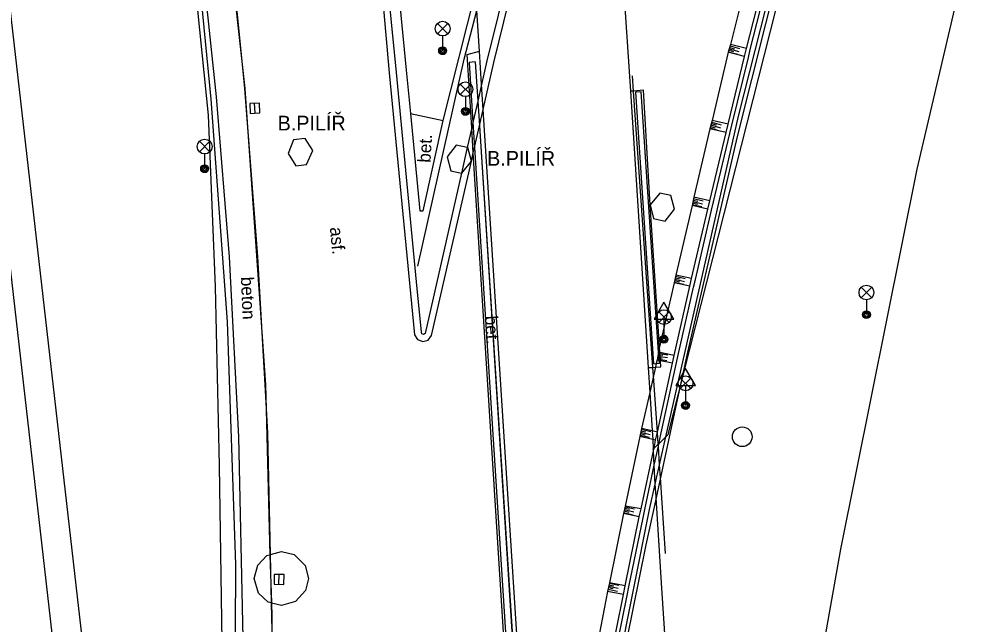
# Model space of a CAD drawing. Extents: x -599951 to -598963, y -1164095 to -1162939.
# Drawn here: x -599184.89 to -599136.93, y -1163646.42 to -1163615.69 of the extents above; entities that cross this region are included whole.
import ezdxf

# ---------------------------------------------------------------- set-up
doc = ezdxf.new("R2010")
doc.units = 0
for name, color, linetype in [('Level 10', 7, 'Continuous'), ('Level 11', 7, 'Continuous'), ('Level 13', 7, 'Continuous'), ('Level 15', 7, 'Continuous'), ('Level 27', 7, 'Continuous'), ('Level 33', 7, 'Continuous'), ('Level 34', 7, 'Continuous'), ('Level 40', 7, 'Continuous'), ('Level 41', 7, 'Continuous'), ('Level 9', 7, 'Continuous')]:
    doc.layers.add(name, color=color, linetype=linetype)

msp = doc.modelspace()

# ---------------------------------------------------------------- linework, layer by layer
at = {"layer": 'Level 10'}
for points in [[(-599097.7, -1163496.33), (-599101.18, -1163504.5), (-599105.65, -1163515.42), (-599108.56, -1163522.79), (-599112.67, -1163533.66), (-599115.92, -1163542.44), (-599118.17, -1163548.8), (-599119.97, -1163554.03), (-599122.34, -1163561.22), (-599124.91, -1163569.39), (-599126.83, -1163575.79), (-599128.48, -1163581.37), (-599129.72, -1163585.79), (-599133.24, -1163599), (-599135.77, -1163608.36), (-599139.28, -1163623.33), (-599143.16, -1163642.62), (-599149.778, -1163679.861), (-599149.81, -1163680.07), (-599149.87, -1163680.38)], [(-599155.44, -1163597.08), (-599154.47, -1163609.84), (-599153.82, -1163619.37)], [(-599167.54, -1163603.92), (-599167.46, -1163604.57), (-599166.95, -1163609.22), (-599166.55, -1163613.25), (-599166.08, -1163618.44)], [(-599173.42, -1163619.23), (-599173.45, -1163618.87), (-599174.28, -1163610.54), (-599174.99, -1163604.7)], [(-599160.77, -1163617.91), (-599158.5, -1163608.66)], [(-599147.89, -1163613.53), (-599148.75, -1163616.99)], [(-599161.5, -1163617.33), (-599161.64, -1163615.27)], [(-599161.39, -1163619.02), (-599161.5, -1163617.33)], [(-599148.86, -1163617.39), (-599149.67, -1163620.85)], [(-599148.75, -1163616.99), (-599148.86, -1163617.39)], [(-599161.31, -1163620.29), (-599160.77, -1163617.91)], [(-599166.08, -1163618.44), (-599164.8, -1163631.74)], [(-599172.47, -1163632.8), (-599172.76, -1163627.77), (-599173.42, -1163619.23)], [(-599161.31, -1163620.29), (-599161.39, -1163619.02)], [(-599153.82, -1163619.37), (-599152.93, -1163633.4)], [(-599161.5, -1163621.13), (-599161.31, -1163620.29)], [(-599158.77, -1163659.9), (-599159.42, -1163649.83), (-599161.31, -1163620.29)], [(-599161.75, -1163622.22), (-599161.5, -1163621.13)], [(-599149.79, -1163621.27), (-599150.61, -1163624.74)], [(-599149.67, -1163620.85), (-599149.79, -1163621.27)], [(-599161.81, -1163622.49), (-599161.75, -1163622.22)], [(-599161.9, -1163622.92), (-599161.81, -1163622.49)], [(-599164.8, -1163631.74), (-599164.65, -1163631.97), (-599164.37, -1163632.08), (-599164.11, -1163632), (-599163.93, -1163631.77), (-599161.9, -1163622.92)], [(-599150.61, -1163624.74), (-599150.7, -1163625.16)], [(-599150.7, -1163625.16), (-599151.52, -1163628.7)], [(-599151.52, -1163628.7), (-599151.61, -1163629.09)], [(-599151.61, -1163629.09), (-599152.35, -1163632.35)], [(-599172.35, -1163634.86), (-599172.47, -1163632.8)], [(-599152.41, -1163632.61), (-599152.48, -1163633)], [(-599152.4, -1163632.57), (-599152.41, -1163632.61)], [(-599152.35, -1163632.35), (-599152.4, -1163632.57)], [(-599152.52, -1163633.19), (-599152.56, -1163633.38)], [(-599152.48, -1163633), (-599152.52, -1163633.19)], [(-599152.93, -1163633.4), (-599152.85, -1163634.66)], [(-599152.56, -1163633.38), (-599152.66, -1163633.82)], [(-599152.66, -1163633.82), (-599152.85, -1163634.66)], [(-599152.85, -1163634.66), (-599153.27, -1163636.49)], [(-599152.85, -1163634.66), (-599152.73, -1163636.61)], [(-599172.11, -1163642.89), (-599172.25, -1163636.72), (-599172.35, -1163634.86)], [(-599153.27, -1163636.49), (-599153.36, -1163636.9)], [(-599152.73, -1163636.61), (-599152.7, -1163637.05)], [(-599153.36, -1163636.9), (-599154.1, -1163640.44)], [(-599152.7, -1163637.05), (-599152.67, -1163637.52)], [(-599152.66, -1163637.62), (-599152.67, -1163637.52)], [(-599152.62, -1163638.35), (-599152.66, -1163637.62)], [(-599152.57, -1163639.31), (-599152.62, -1163638.35)], [(-599152.53, -1163639.94), (-599152.57, -1163639.31)], [(-599152.53, -1163640.01), (-599152.53, -1163639.94)], [(-599154.1, -1163640.44), (-599154.19, -1163640.81)], [(-599149.87, -1163680.38), (-599149.89, -1163680.05), (-599149.909, -1163679.799), (-599152.24, -1163644.59), (-599152.53, -1163640.01)], [(-599154.19, -1163640.81), (-599154.9, -1163644.32)], [(-599172.06, -1163645.35), (-599172.11, -1163642.89)], [(-599155, -1163644.76), (-599155.67, -1163648.28)], [(-599154.9, -1163644.32), (-599155, -1163644.76)], [(-599172.15, -1163656.79), (-599172.03, -1163646.75), (-599172.06, -1163645.35)]]:
    msp.add_lwpolyline(points, dxfattribs=at)
at = {"layer": 'Level 11'}
for points in [[(-599176.47, -1163692.74), (-599177.25, -1163685.88), (-599185.21, -1163616.31), (-599194.22, -1163537.61)], [(-599138.02, -1163583.14), (-599141.63, -1163595.5), (-599144.8, -1163607.31), (-599148.41, -1163621.67), (-599150.93, -1163632.62), (-599151.4, -1163634.79)], [(-599151.4, -1163634.79), (-599145.25, -1163610.56), (-599141.37, -1163595.33), (-599137.5, -1163583.29)], [(-599166.71, -1163603.84), (-599166.15, -1163608.69), (-599165.23, -1163618.3), (-599165, -1163620.49)], [(-599176.14, -1163685.58), (-599175.61, -1163676.43), (-599174.99, -1163664.15), (-599174.55, -1163652.9), (-599174.53, -1163649.56), (-599174.7, -1163638.37), (-599174.9, -1163629.3), (-599175.26, -1163620.59), (-599175.8, -1163615.25), (-599176.49, -1163610.52), (-599177.6, -1163604.96)], [(-599175.11, -1163677.86), (-599174.84, -1163674.53), (-599173.95, -1163656.98), (-599173.87, -1163643.39), (-599174.3, -1163631.07), (-599175.13, -1163619.77), (-599176.19, -1163608.83), (-599176.71, -1163604.87)], [(-599152.39, -1163637.26), (-599152.36, -1163637.12), (-599152.27, -1163636.71), (-599151.5, -1163633.22), (-599151.42, -1163632.83), (-599150.62, -1163629.31), (-599150.53, -1163628.92), (-599149.71, -1163625.4), (-599149.61, -1163624.98), (-599148.78, -1163621.51), (-599148.68, -1163621.09), (-599147.84, -1163617.65), (-599147.74, -1163617.24), (-599146.87, -1163613.79)], [(-599147.93, -1163617.19), (-599147.06, -1163613.74)], [(-599163.35, -1163620.85), (-599161.7, -1163614.34)], [(-599161.89, -1163621.23), (-599162.13, -1163617.51), (-599161.5, -1163617.33)], [(-599148.03, -1163617.6), (-599148.86, -1163617.39)], [(-599147.93, -1163617.19), (-599148.75, -1163616.99)], [(-599148.03, -1163617.6), (-599147.93, -1163617.19)], [(-599161.71, -1163617.88), (-599162.03, -1163617.91)], [(-599162.03, -1163617.91), (-599161.83, -1163620.96)], [(-599161.71, -1163617.88), (-599161.5, -1163621.13)], [(-599148.87, -1163621.04), (-599148.03, -1163617.6)], [(-599153.67, -1163619.36), (-599153.82, -1163619.37)], [(-599152.83, -1163625.13), (-599153.16, -1163619.31), (-599153.67, -1163619.36)], [(-599152.41, -1163632.61), (-599153.29, -1163619.39), (-599153.58, -1163619.42), (-599152.66, -1163633.2)], [(-599165, -1163620.49), (-599163.35, -1163620.85)], [(-599165, -1163620.49), (-599164.53, -1163625.44)], [(-599164.53, -1163625.44), (-599164.36, -1163625.44), (-599163.35, -1163620.85)], [(-599161.81, -1163622.49), (-599161.89, -1163621.23)], [(-599161.83, -1163620.96), (-599161.75, -1163622.22)], [(-599161.5, -1163621.13), (-599159.68, -1163649.46), (-599159.35, -1163654.39)], [(-599148.97, -1163621.47), (-599149.79, -1163621.27)], [(-599148.87, -1163621.04), (-599149.67, -1163620.85)], [(-599148.97, -1163621.47), (-599148.87, -1163621.04)], [(-599170.36, -1163621.76), (-599170.95, -1163621.83), (-599171.21, -1163622.52), (-599170.83, -1163623.16), (-599170.28, -1163623.08), (-599169.97, -1163622.38), (-599170.36, -1163621.76)], [(-599149.8, -1163624.93), (-599148.97, -1163621.47)], [(-599162.12, -1163622.22), (-599162.68, -1163622.11), (-599163.14, -1163622.69), (-599162.96, -1163623.41), (-599162.41, -1163623.52)], [(-599162.09, -1163622.22), (-599162.12, -1163622.22)], [(-599161.9, -1163622.92), (-599162.09, -1163622.22)], [(-599161.75, -1163622.22), (-599160, -1163649.48), (-599159.31, -1163659.91)], [(-599158.99, -1163659.94), (-599159.42, -1163660.02), (-599160.1, -1163649.5), (-599161.81, -1163622.49)], [(-599162.41, -1163623.52), (-599162.39, -1163623.52), (-599161.9, -1163622.92)], [(-599151.78, -1163624.66), (-599152.34, -1163624.54), (-599152.83, -1163625.13)], [(-599152.83, -1163625.13), (-599152.66, -1163625.82), (-599152.07, -1163625.96), (-599151.59, -1163625.36), (-599151.78, -1163624.66)], [(-599152.35, -1163632.35), (-599152.83, -1163625.13)], [(-599149.8, -1163624.93), (-599150.61, -1163624.74)], [(-599149.9, -1163625.35), (-599149.8, -1163624.93)], [(-599150.72, -1163628.88), (-599149.9, -1163625.35)], [(-599149.9, -1163625.35), (-599150.7, -1163625.16)], [(-599150.72, -1163628.88), (-599151.52, -1163628.7)], [(-599150.81, -1163629.27), (-599150.72, -1163628.88)], [(-599150.81, -1163629.27), (-599151.61, -1163629.09)], [(-599151.61, -1163632.79), (-599150.81, -1163629.27)], [(-599152.37, -1163633.03), (-599152.41, -1163632.61)], [(-599152.4, -1163632.61), (-599152.41, -1163632.61)], [(-599152.33, -1163632.63), (-599152.4, -1163632.61)], [(-599152.33, -1163632.63), (-599152.35, -1163632.35)], [(-599151.61, -1163632.79), (-599152.33, -1163632.63)], [(-599152.3, -1163633.05), (-599152.33, -1163632.63)], [(-599151.69, -1163633.18), (-599151.61, -1163632.79)], [(-599152.66, -1163633.2), (-599152.52, -1163633.19)], [(-599152.56, -1163633.38), (-599152.28, -1163633.36), (-599152.3, -1163633.05)], [(-599152.52, -1163633.19), (-599152.36, -1163633.17)], [(-599152.37, -1163633.03), (-599152.48, -1163633)], [(-599152.46, -1163636.67), (-599151.69, -1163633.18)], [(-599152.3, -1163633.05), (-599152.37, -1163633.03)], [(-599152.36, -1163633.17), (-599152.37, -1163633.03)], [(-599151.69, -1163633.18), (-599152.3, -1163633.05)], [(-599152.93, -1163633.4), (-599152.69, -1163633.39)], [(-599152.69, -1163633.39), (-599152.56, -1163633.38)], [(-599151.4, -1163634.79), (-599152.31, -1163638.97)], [(-599152.03, -1163636.91), (-599151.91, -1163636.8), (-599151.4, -1163634.79)], [(-599152.73, -1163636.61), (-599153.27, -1163636.49)], [(-599152.46, -1163636.67), (-599152.73, -1163636.61)], [(-599152.7, -1163637.05), (-599153.36, -1163636.9)], [(-599152.55, -1163637.08), (-599152.7, -1163637.05)], [(-599152.63, -1163637.49), (-599152.55, -1163637.08)], [(-599152.55, -1163637.08), (-599152.46, -1163636.67)], [(-599152.39, -1163637.26), (-599152.03, -1163636.91)], [(-599152.67, -1163637.52), (-599152.63, -1163637.49)], [(-599152.66, -1163637.62), (-599152.63, -1163637.49)], [(-599152.63, -1163637.49), (-599152.42, -1163637.29)], [(-599152.62, -1163638.35), (-599152.41, -1163637.38)], [(-599152.42, -1163637.29), (-599152.39, -1163637.26)], [(-599152.41, -1163637.38), (-599152.39, -1163637.26)], [(-599153.29, -1163640.56), (-599152.66, -1163637.62)], [(-599158.24, -1163668.05), (-599157.66, -1163664.57), (-599157.59, -1163664.17), (-599156.98, -1163660.63), (-599156.91, -1163660.21), (-599156.27, -1163656.69), (-599156.2, -1163656.33), (-599155.54, -1163652.79), (-599155.46, -1163652.39), (-599154.78, -1163648.87), (-599154.71, -1163648.47), (-599154, -1163644.96), (-599153.91, -1163644.52), (-599153.19, -1163641.02), (-599153.1, -1163640.6), (-599152.62, -1163638.35)], [(-599152.31, -1163638.97), (-599152.53, -1163640.01)], [(-599152.53, -1163640.01), (-599153.04, -1163642.39), (-599154.67, -1163650.43), (-599156.51, -1163660.23), (-599158.13, -1163669.68)], [(-599153.29, -1163640.56), (-599154.1, -1163640.44)], [(-599153.38, -1163640.98), (-599154.19, -1163640.81)], [(-599153.38, -1163640.98), (-599153.29, -1163640.56)], [(-599154.1, -1163644.48), (-599153.38, -1163640.98)], [(-599172.11, -1163642.89), (-599171.56, -1163642.73)], [(-599171.56, -1163642.73), (-599170.91, -1163642.89), (-599170.35, -1163643.44), (-599170.19, -1163644.1), (-599170.33, -1163644.72), (-599170.85, -1163645.28), (-599171.56, -1163645.48), (-599172.06, -1163645.35)], [(-599172.07, -1163645.34), (-599172.23, -1163645.3), (-599172.72, -1163644.85), (-599172.94, -1163644.1), (-599172.76, -1163643.43), (-599172.3, -1163642.94), (-599172.14, -1163642.9)], [(-599172.14, -1163642.9), (-599172.11, -1163642.89)], [(-599154.19, -1163644.92), (-599155, -1163644.76)], [(-599154.1, -1163644.48), (-599154.9, -1163644.32)], [(-599154.19, -1163644.92), (-599154.1, -1163644.48)], [(-599154.9, -1163648.43), (-599154.19, -1163644.92)], [(-599172.06, -1163645.35), (-599172.07, -1163645.34)]]:
    msp.add_lwpolyline(points, dxfattribs=at)
at = {"layer": 'Level 13'}
msp.add_lwpolyline([(-599177.23, -1163699.28), (-599178.74, -1163686.05), (-599186.7, -1163616.48), (-599195.66, -1163537.6), (-599200.41, -1163495.95), (-599204.7, -1163459.51)], dxfattribs=at)
at = {"layer": 'Level 15'}
for points in [[(-599148.85, -1163617.36), (-599148.37, -1163617.49)], [(-599148.83, -1163617.28), (-599148.59, -1163617.35)], [(-599148.81, -1163617.21), (-599148.33, -1163617.35)], [(-599148.79, -1163617.14), (-599148.55, -1163617.21)], [(-599148.77, -1163617.07), (-599148.29, -1163617.2)], [(-599149.78, -1163621.23), (-599149.3, -1163621.37)], [(-599149.76, -1163621.16), (-599149.52, -1163621.23)], [(-599149.74, -1163621.08), (-599149.26, -1163621.22)], [(-599149.72, -1163621.01), (-599149.48, -1163621.08)], [(-599149.7, -1163620.94), (-599149.22, -1163621.08)], [(-599150.69, -1163625.12), (-599150.2, -1163625.22)], [(-599150.68, -1163625.04), (-599150.43, -1163625.1)], [(-599150.66, -1163624.97), (-599150.17, -1163625.08)], [(-599150.64, -1163624.9), (-599150.4, -1163624.95)], [(-599150.63, -1163624.82), (-599150.14, -1163624.93)], [(-599151.57, -1163628.91), (-599151.08, -1163629.02)], [(-599151.55, -1163628.84), (-599151.31, -1163628.89)], [(-599151.54, -1163628.76), (-599151.05, -1163628.88)], [(-599151.6, -1163629.06), (-599151.12, -1163629.17)], [(-599151.59, -1163628.98), (-599151.34, -1163629.04)], [(-599152.43, -1163632.73), (-599152.19, -1163632.77)], [(-599152.42, -1163632.66), (-599151.93, -1163632.75)], [(-599152.47, -1163632.95), (-599151.98, -1163633.04)], [(-599152.46, -1163632.88), (-599152.21, -1163632.92)], [(-599152.44, -1163632.81), (-599151.95, -1163632.89)], [(-599153.3, -1163636.61), (-599153.05, -1163636.66)], [(-599153.28, -1163636.53), (-599152.79, -1163636.64)], [(-599153.34, -1163636.83), (-599152.86, -1163636.93)], [(-599153.33, -1163636.75), (-599153.08, -1163636.81)], [(-599153.31, -1163636.68), (-599152.82, -1163636.79)], [(-599154.1, -1163640.46), (-599153.62, -1163640.57)], [(-599154.18, -1163640.75), (-599153.69, -1163640.87)], [(-599154.16, -1163640.67), (-599153.91, -1163640.73)], [(-599154.14, -1163640.6), (-599153.65, -1163640.72)], [(-599154.12, -1163640.53), (-599153.88, -1163640.59)], [(-599154.97, -1163644.64), (-599154.48, -1163644.75)], [(-599154.95, -1163644.56), (-599154.71, -1163644.62)], [(-599154.94, -1163644.49), (-599154.45, -1163644.6)], [(-599154.92, -1163644.42), (-599154.68, -1163644.47)], [(-599154.91, -1163644.34), (-599154.42, -1163644.45)]]:
    msp.add_lwpolyline(points, dxfattribs=at)
at = {"layer": 'Level 27'}
for p, q in [((-599172.899, -1163620.48), (-599172.921, -1163619.98)), ((-599171.683, -1163644.4), (-599171.677, -1163643.9))]:
    msp.add_line(p, q, dxfattribs=at)
for points in [[(-599172.649, -1163620.468), (-599172.672, -1163619.969), (-599173.171, -1163619.992), (-599173.148, -1163620.491)], [(-599171.433, -1163644.403), (-599171.427, -1163643.903), (-599171.927, -1163643.897), (-599171.933, -1163644.397)]]:
    msp.add_lwpolyline(points, close=True, dxfattribs=at)
msp.add_circle((-599148.15, -1163636.91), 0.5, dxfattribs=at)
at = {"layer": 'Level 33'}
for p, q in [((-599163.635, -1163616.45), (-599163.105, -1163615.92)), ((-599163.635, -1163615.92), (-599163.105, -1163616.45)), ((-599163.37, -1163616.56), (-599163.37, -1163617.31)), ((-599162.475, -1163619.53), (-599161.945, -1163619)), ((-599162.475, -1163619), (-599161.945, -1163619.53)), ((-599162.21, -1163619.64), (-599162.21, -1163620.39)), ((-599175.725, -1163622.44), (-599175.195, -1163621.91)), ((-599175.725, -1163621.91), (-599175.195, -1163622.44)), ((-599175.46, -1163622.55), (-599175.46, -1163623.3)), ((-599142.105, -1163629.85), (-599141.575, -1163629.32)), ((-599142.105, -1163629.32), (-599141.575, -1163629.85)), ((-599141.84, -1163629.96), (-599141.84, -1163630.71)), ((-599152.395, -1163631.1), (-599151.865, -1163630.57)), ((-599152.395, -1163630.57), (-599151.865, -1163631.1)), ((-599152.13, -1163631.21), (-599152.13, -1163631.96)), ((-599151.295, -1163634.46), (-599150.765, -1163633.93)), ((-599151.295, -1163633.93), (-599150.765, -1163634.46)), ((-599151.03, -1163634.57), (-599151.03, -1163635.32))]:
    msp.add_line(p, q, dxfattribs=at)
for centre, radius in [((-599163.37, -1163616.185), 0.375), ((-599163.37, -1163617.31), 0.2), ((-599163.37, -1163617.31), 0.145), ((-599163.37, -1163617.31), 0.0876), ((-599162.21, -1163619.265), 0.375), ((-599162.21, -1163620.39), 0.2), ((-599162.21, -1163620.39), 0.145), ((-599162.21, -1163620.39), 0.0876), ((-599175.46, -1163622.175), 0.375), ((-599175.46, -1163623.3), 0.2), ((-599175.46, -1163623.3), 0.145), ((-599175.46, -1163623.3), 0.0876), ((-599141.84, -1163629.585), 0.375), ((-599152.13, -1163630.835), 0.375), ((-599141.84, -1163630.71), 0.2), ((-599141.84, -1163630.71), 0.145), ((-599141.84, -1163630.71), 0.0876), ((-599152.13, -1163631.96), 0.2), ((-599152.13, -1163631.96), 0.145), ((-599152.13, -1163631.96), 0.0876), ((-599151.03, -1163634.195), 0.375), ((-599151.03, -1163635.32), 0.2), ((-599151.03, -1163635.32), 0.145), ((-599151.03, -1163635.32), 0.0876)]:
    msp.add_circle(centre, radius, dxfattribs=at)
at = {"layer": 'Level 34'}
for p, q in [((-599152.13, -1163630.942), (-599152.13, -1163631.96)), ((-599151.03, -1163634.302), (-599151.03, -1163635.32))]:
    msp.add_line(p, q, dxfattribs=at)
for points in [[(-599152.63, -1163630.942), (-599151.63, -1163630.942), (-599152.13, -1163630.076)], [(-599151.53, -1163634.302), (-599150.53, -1163634.302), (-599151.03, -1163633.436)]]:
    msp.add_lwpolyline(points, close=True, dxfattribs=at)
at = {"layer": 'Level 9'}
for points in [[(-599152.03, -1163636.91), (-599148.34, -1163620.64), (-599143.54, -1163601.74), (-599141.06, -1163592.87), (-599138.14, -1163583.11)], [(-599155.51, -1163596.15), (-599158.23, -1163606.15), (-599161.12, -1163617.82), (-599161.39, -1163619.02)], [(-599164.45, -1163631.6), (-599164.7, -1163629.05), (-599165.72, -1163618.41), (-599166.54, -1163610.06), (-599167.23, -1163603.89)], [(-599174.87, -1163677.83), (-599174.54, -1163674.48), (-599173.64, -1163657.14), (-599173.51, -1163647.14), (-599173.72, -1163636.91), (-599174.19, -1163627.77), (-599174.85, -1163619.65), (-599176.27, -1163606.34), (-599176.46, -1163604.85)], [(-599175.03, -1163604.7), (-599173.42, -1163619.23)], [(-599164.63, -1163628.24), (-599162.27, -1163617.74), (-599161.64, -1163615.27)], [(-599161.71, -1163617.88), (-599161.58, -1163619.87)], [(-599153.67, -1163619.36), (-599153.72, -1163618.58)], [(-599173.42, -1163619.23), (-599173.42, -1163619.25), (-599172.47, -1163632.8)], [(-599161.39, -1163619.02), (-599161.58, -1163619.87)], [(-599152.69, -1163633.39), (-599153.67, -1163619.36)], [(-599161.58, -1163619.87), (-599161.83, -1163620.96)], [(-599161.58, -1163619.87), (-599161.5, -1163621.13)], [(-599161.89, -1163621.23), (-599162.12, -1163622.22)], [(-599161.83, -1163620.96), (-599161.89, -1163621.23)], [(-599161.5, -1163621.13), (-599159.35, -1163654.39)], [(-599162.12, -1163622.22), (-599162.41, -1163623.52)], [(-599162.41, -1163623.52), (-599164.26, -1163631.67), (-599164.34, -1163631.71), (-599164.43, -1163631.69), (-599164.45, -1163631.6)], [(-599172.47, -1163632.8), (-599172.37, -1163634.28), (-599172.35, -1163634.86)], [(-599152.66, -1163633.82), (-599152.69, -1163633.39)], [(-599152.46, -1163636.67), (-599152.66, -1163633.82)], [(-599172.35, -1163634.86), (-599172.14, -1163642.9)], [(-599152.42, -1163637.29), (-599152.46, -1163636.67)], [(-599152.35, -1163638.33), (-599152.03, -1163636.91)], [(-599152.41, -1163637.38), (-599152.42, -1163637.29)], [(-599152.35, -1163638.33), (-599152.41, -1163637.38)], [(-599152.57, -1163639.31), (-599152.35, -1163638.33)], [(-599152.31, -1163638.97), (-599152.35, -1163638.33)], [(-599152.04, -1163642.83), (-599152.31, -1163638.97)], [(-599158.17, -1163669.09), (-599156.07, -1163656.75), (-599152.86, -1163640.61), (-599152.57, -1163639.31)], [(-599172.14, -1163642.9), (-599172.07, -1163645.34)], [(-599172.07, -1163645.34), (-599172.05, -1163646.02), (-599172.15, -1163656.79)]]:
    msp.add_lwpolyline(points, dxfattribs=at)

# ---------------------------------------------------------------- texts
at = {"layer": 'Level 40'}
for s, rotation, p in [('bet.', 86.52, (-599163.99, -1163623.01)), ('asf.', 275.5, (-599169.1, -1163626.29)), ('beton', 272.55, (-599173.62, -1163628.8)), ('bet.', 273.57, (-599161.23, -1163630.78))]:
    msp.add_text(s, height=0.65, rotation=rotation, dxfattribs=at).set_placement(p)
at = {"layer": 'Level 41'}
for p in [(-599171.75, -1163621.36), (-599161.11, -1163623.15)]:
    msp.add_text('B.PILÍŘ', height=0.75, dxfattribs=at).set_placement(p)

doc.saveas('drawing.dxf')
